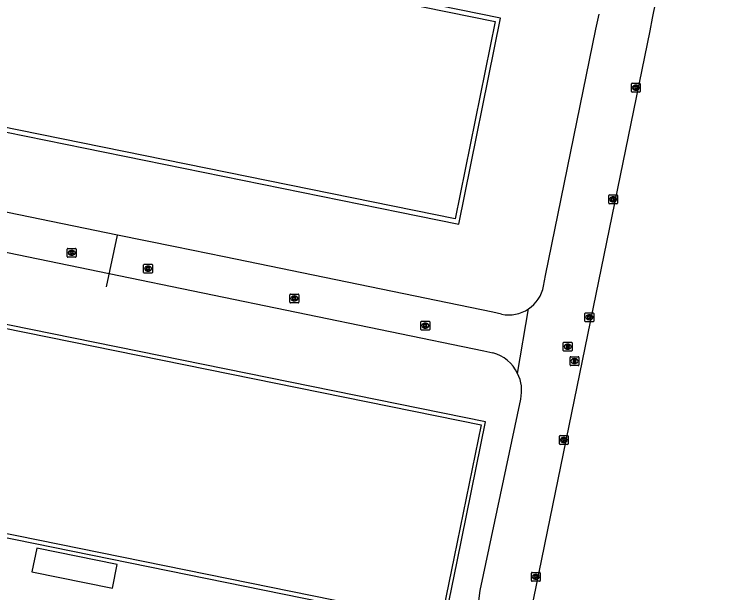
# Model space of a CAD drawing. Extents: x 157692 to 159670, y 381454 to 383289.
# Drawn here: x 158579 to 158658.8, y 381935.6 to 382001 of the extents above; entities that cross this region are included whole.
import ezdxf

# ---------------------------------------------------------------- set-up
doc = ezdxf.new("R2010")
doc.units = 0
for name, color, linetype in [('IMGEO_Hek', 7, 'Continuous'), ('IMGEO_Kolk', 7, 'Continuous'), ('IMGEO_Pand', 7, 'Continuous'), ('IMGEO_Pand_overbouw', 7, 'Continuous'), ('IMGEO_Rijbaan_lokaal_open', 7, 'Continuous'), ('IMGEO_Rioolput', 7, 'Continuous')]:
    doc.layers.add(name, color=color, linetype=linetype)

msp = doc.modelspace()

# ---------------------------------------------------------------- linework, layer by layer
at = {"layer": 'IMGEO_Hek'}
msp.add_lwpolyline([(158589.46, 381970.184), (158590.704, 381976.029)], dxfattribs=at)
at = {"layer": 'IMGEO_Kolk'}
for p, q in [((158648.826, 381992.267), (158648.826, 381993.119)), ((158648.901, 381993.193), (158649.753, 381993.193)), ((158649.314, 381992.973), (158649.339, 381992.973)), ((158649.827, 381993.119), (158649.827, 381992.267)), ((158649.753, 381992.193), (158648.901, 381992.193)), ((158649.337, 381992.413), (158649.312, 381992.413)), ((158646.26, 381979.642), (158646.26, 381980.494)), ((158646.335, 381980.568), (158647.187, 381980.568)), ((158646.748, 381980.348), (158646.773, 381980.348)), ((158647.261, 381980.494), (158647.261, 381979.642)), ((158647.187, 381979.568), (158646.335, 381979.568)), ((158646.771, 381979.788), (158646.746, 381979.788)), ((158585.028, 381973.589), (158585.028, 381974.441)), ((158585.103, 381974.515), (158585.955, 381974.515)), ((158585.516, 381974.295), (158585.541, 381974.295)), ((158586.029, 381974.441), (158586.029, 381973.589)), ((158585.955, 381973.515), (158585.103, 381973.515)), ((158585.539, 381973.735), (158585.514, 381973.735)), ((158593.666, 381971.799), (158593.666, 381972.651)), ((158593.741, 381972.725), (158594.593, 381972.725)), ((158594.667, 381972.651), (158594.667, 381971.799)), ((158594.177, 381971.945), (158594.152, 381971.945)), ((158594.154, 381972.505), (158594.179, 381972.505)), ((158594.593, 381971.725), (158593.741, 381971.725)), ((158610.202, 381968.432), (158610.202, 381969.284)), ((158610.277, 381969.358), (158611.129, 381969.358)), ((158610.69, 381969.138), (158610.715, 381969.138)), ((158611.203, 381969.284), (158611.203, 381968.432)), ((158611.129, 381968.358), (158610.277, 381968.358)), ((158610.713, 381968.578), (158610.688, 381968.578)), ((158643.569, 381966.307), (158643.569, 381967.159)), ((158643.644, 381967.233), (158644.496, 381967.233)), ((158644.57, 381967.159), (158644.57, 381966.307)), ((158625.088, 381966.28), (158625.94, 381966.28)), ((158644.08, 381966.453), (158644.055, 381966.453)), ((158644.057, 381967.013), (158644.082, 381967.013)), ((158625.013, 381965.354), (158625.013, 381966.206)), ((158625.524, 381965.5), (158625.499, 381965.5)), ((158625.501, 381966.06), (158625.526, 381966.06)), ((158626.014, 381966.206), (158626.014, 381965.354)), ((158644.496, 381966.233), (158643.644, 381966.233)), ((158625.94, 381965.28), (158625.088, 381965.28)), ((158640.676, 381952.423), (158640.676, 381953.275)), ((158640.751, 381953.349), (158641.603, 381953.349)), ((158641.164, 381953.129), (158641.189, 381953.129)), ((158641.677, 381953.275), (158641.677, 381952.423)), ((158641.603, 381952.349), (158640.751, 381952.349)), ((158641.187, 381952.569), (158641.162, 381952.569)), ((158637.512, 381936.957), (158637.512, 381937.809)), ((158637.587, 381937.883), (158638.439, 381937.883)), ((158638, 381937.663), (158638.025, 381937.663)), ((158638.513, 381937.809), (158638.513, 381936.957)), ((158638.439, 381936.883), (158637.587, 381936.883)), ((158638.023, 381937.103), (158637.998, 381937.103))]:
    msp.add_line(p, q, dxfattribs=at)
for points in [[(158648.826, 381992.267), (158648.826, 381993.119)], [(158648.901, 381993.193), (158649.753, 381993.193)], [(158649.147, 381992.893), (158649.27, 381992.893), (158649.27, 381992.742), (158649.4, 381992.893), (158649.564, 381992.893), (158649.418, 381992.742), (158649.571, 381992.493), (158649.419, 381992.493), (158649.334, 381992.657), (158649.27, 381992.59), (158649.27, 381992.493), (158649.147, 381992.493), (158649.147, 381992.893)], [(158649.827, 381993.119), (158649.827, 381992.267)], [(158649.753, 381992.193), (158648.901, 381992.193)], [(158646.26, 381979.642), (158646.26, 381980.494)], [(158646.335, 381980.568), (158647.187, 381980.568)], [(158646.581, 381980.268), (158646.704, 381980.268), (158646.704, 381980.117), (158646.834, 381980.268), (158646.998, 381980.268), (158646.852, 381980.117), (158647.005, 381979.868), (158646.853, 381979.868), (158646.768, 381980.032), (158646.704, 381979.965), (158646.704, 381979.868), (158646.581, 381979.868), (158646.581, 381980.268)], [(158647.261, 381980.494), (158647.261, 381979.642)], [(158647.187, 381979.568), (158646.335, 381979.568)], [(158585.028, 381973.589), (158585.028, 381974.441)], [(158585.103, 381974.515), (158585.955, 381974.515)], [(158586.029, 381974.441), (158586.029, 381973.589)], [(158585.955, 381973.515), (158585.103, 381973.515)], [(158585.349, 381974.215), (158585.472, 381974.215), (158585.472, 381974.064), (158585.602, 381974.215), (158585.766, 381974.215), (158585.62, 381974.064), (158585.773, 381973.815), (158585.621, 381973.815), (158585.536, 381973.979), (158585.472, 381973.912), (158585.472, 381973.815), (158585.349, 381973.815), (158585.349, 381974.215)], [(158593.666, 381971.799), (158593.666, 381972.651)], [(158593.741, 381972.725), (158594.593, 381972.725)], [(158594.667, 381972.651), (158594.667, 381971.799)], [(158593.987, 381972.425), (158594.11, 381972.425), (158594.11, 381972.274), (158594.24, 381972.425), (158594.404, 381972.425), (158594.258, 381972.274), (158594.411, 381972.025), (158594.259, 381972.025), (158594.174, 381972.189), (158594.11, 381972.122), (158594.11, 381972.025), (158593.987, 381972.025), (158593.987, 381972.425)], [(158594.593, 381971.725), (158593.741, 381971.725)], [(158610.202, 381968.432), (158610.202, 381969.284)], [(158610.277, 381969.358), (158611.129, 381969.358)], [(158610.523, 381969.058), (158610.646, 381969.058), (158610.646, 381968.907), (158610.776, 381969.058), (158610.94, 381969.058), (158610.794, 381968.907), (158610.947, 381968.658), (158610.795, 381968.658), (158610.71, 381968.822), (158610.646, 381968.755), (158610.646, 381968.658), (158610.523, 381968.658), (158610.523, 381969.058)], [(158611.203, 381969.284), (158611.203, 381968.432)], [(158611.129, 381968.358), (158610.277, 381968.358)], [(158643.569, 381966.307), (158643.569, 381967.159)], [(158643.644, 381967.233), (158644.496, 381967.233)], [(158644.57, 381967.159), (158644.57, 381966.307)], [(158625.088, 381966.28), (158625.94, 381966.28)], [(158643.89, 381966.933), (158644.013, 381966.933), (158644.013, 381966.782), (158644.143, 381966.933), (158644.307, 381966.933), (158644.161, 381966.782), (158644.314, 381966.533), (158644.162, 381966.533), (158644.077, 381966.697), (158644.013, 381966.63), (158644.013, 381966.533), (158643.89, 381966.533), (158643.89, 381966.933)], [(158625.013, 381965.354), (158625.013, 381966.206)], [(158625.334, 381965.98), (158625.457, 381965.98), (158625.457, 381965.829), (158625.587, 381965.98), (158625.751, 381965.98), (158625.605, 381965.829), (158625.758, 381965.58), (158625.606, 381965.58), (158625.521, 381965.744), (158625.457, 381965.677), (158625.457, 381965.58), (158625.334, 381965.58), (158625.334, 381965.98)], [(158626.014, 381966.206), (158626.014, 381965.354)], [(158644.496, 381966.233), (158643.644, 381966.233)], [(158625.94, 381965.28), (158625.088, 381965.28)], [(158640.676, 381952.423), (158640.676, 381953.275)], [(158640.751, 381953.349), (158641.603, 381953.349)], [(158640.997, 381953.049), (158641.12, 381953.049), (158641.12, 381952.898), (158641.25, 381953.049), (158641.414, 381953.049), (158641.268, 381952.898), (158641.421, 381952.649), (158641.269, 381952.649), (158641.184, 381952.813), (158641.12, 381952.746), (158641.12, 381952.649), (158640.997, 381952.649), (158640.997, 381953.049)], [(158641.677, 381953.275), (158641.677, 381952.423)], [(158641.603, 381952.349), (158640.751, 381952.349)], [(158637.512, 381936.957), (158637.512, 381937.809)], [(158637.587, 381937.883), (158638.439, 381937.883)], [(158637.833, 381937.583), (158637.956, 381937.583), (158637.956, 381937.432), (158638.086, 381937.583), (158638.25, 381937.583), (158638.104, 381937.432), (158638.257, 381937.183), (158638.105, 381937.183), (158638.02, 381937.347), (158637.956, 381937.28), (158637.956, 381937.183), (158637.833, 381937.183), (158637.833, 381937.583)], [(158638.513, 381937.809), (158638.513, 381936.957)], [(158638.439, 381936.883), (158637.587, 381936.883)]]:
    msp.add_lwpolyline(points, dxfattribs=at)
for centre, start, end in [((158648.903, 381993.117), 91.55205, 178.44795), ((158648.903, 381993.117), 91.55205, 178.44795), ((158649.751, 381993.117), 1.55205, 88.44795), ((158649.751, 381993.117), 1.55205, 88.44795), ((158648.903, 381992.269), 181.55205, 268.44795), ((158648.903, 381992.269), 181.55205, 268.44795), ((158649.751, 381992.269), 271.55205, 358.44795), ((158649.751, 381992.269), 271.55205, 358.44795), ((158646.337, 381980.492), 91.55205, 178.44795), ((158646.337, 381980.492), 91.55205, 178.44795), ((158647.185, 381980.492), 1.55205, 88.44795), ((158647.185, 381980.492), 1.55205, 88.44795), ((158646.337, 381979.644), 181.55205, 268.44795), ((158646.337, 381979.644), 181.55205, 268.44795), ((158647.185, 381979.644), 271.55205, 358.44795), ((158647.185, 381979.644), 271.55205, 358.44795), ((158585.105, 381974.439), 91.55205, 178.44795), ((158585.105, 381974.439), 91.55205, 178.44795), ((158585.953, 381974.439), 1.55205, 88.44795), ((158585.953, 381974.439), 1.55205, 88.44795), ((158585.105, 381973.591), 181.55205, 268.44795), ((158585.105, 381973.591), 181.55205, 268.44795), ((158585.953, 381973.591), 271.55205, 358.44795), ((158585.953, 381973.591), 271.55205, 358.44795), ((158593.743, 381972.649), 91.55205, 178.44795), ((158593.743, 381972.649), 91.55205, 178.44795), ((158594.591, 381972.649), 1.55205, 88.44795), ((158594.591, 381972.649), 1.55205, 88.44795), ((158593.743, 381971.801), 181.55205, 268.44795), ((158593.743, 381971.801), 181.55205, 268.44795), ((158594.591, 381971.801), 271.55205, 358.44795), ((158594.591, 381971.801), 271.55205, 358.44795), ((158610.279, 381969.282), 91.55205, 178.44795), ((158610.279, 381969.282), 91.55205, 178.44795), ((158611.127, 381969.282), 1.55205, 88.44795), ((158611.127, 381969.282), 1.55205, 88.44795), ((158610.279, 381968.434), 181.55205, 268.44795), ((158610.279, 381968.434), 181.55205, 268.44795), ((158611.127, 381968.434), 271.55205, 358.44795), ((158611.127, 381968.434), 271.55205, 358.44795), ((158643.646, 381967.157), 91.55205, 178.44795), ((158643.646, 381967.157), 91.55205, 178.44795), ((158644.494, 381967.157), 1.55205, 88.44795), ((158644.494, 381967.157), 1.55205, 88.44795), ((158625.09, 381966.204), 91.55205, 178.44795), ((158625.09, 381966.204), 91.55205, 178.44795), ((158625.938, 381966.204), 1.55205, 88.44795), ((158625.938, 381966.204), 1.55205, 88.44795), ((158643.646, 381966.309), 181.55205, 268.44795), ((158643.646, 381966.309), 181.55205, 268.44795), ((158644.494, 381966.309), 271.55205, 358.44795), ((158644.494, 381966.309), 271.55205, 358.44795), ((158625.09, 381965.356), 181.55205, 268.44795), ((158625.09, 381965.356), 181.55205, 268.44795), ((158625.938, 381965.356), 271.55205, 358.44795), ((158625.938, 381965.356), 271.55205, 358.44795), ((158640.753, 381953.273), 91.55205, 178.44795), ((158640.753, 381953.273), 91.55205, 178.44795), ((158641.601, 381953.273), 1.55205, 88.44795), ((158641.601, 381953.273), 1.55205, 88.44795), ((158640.753, 381952.425), 181.55205, 268.44795), ((158640.753, 381952.425), 181.55205, 268.44795), ((158641.601, 381952.425), 271.55205, 358.44795), ((158641.601, 381952.425), 271.55205, 358.44795), ((158637.589, 381937.807), 91.55205, 178.44795), ((158637.589, 381937.807), 91.55205, 178.44795), ((158638.437, 381937.807), 1.55205, 88.44795), ((158638.437, 381937.807), 1.55205, 88.44795), ((158637.589, 381936.959), 181.55205, 268.44795), ((158637.589, 381936.959), 181.55205, 268.44795), ((158638.437, 381936.959), 271.55205, 358.44795), ((158638.437, 381936.959), 271.55205, 358.44795)]:
    msp.add_arc(centre, 0.0765, start, end, dxfattribs=at)
for centre, major_axis, ratio, start_param, end_param in [((158649.313, 381992.693), (-0.387, 0.002), 0.722429, 4.712389, 7.853982), ((158649.338, 381992.693), (-0.39, 0.002), 0.717154, 1.570796, 4.712389), ((158646.747, 381980.068), (-0.387, 0.002), 0.722429, 4.712389, 7.853982), ((158646.772, 381980.068), (-0.39, 0.002), 0.717154, 1.570796, 4.712389), ((158585.515, 381974.015), (-0.387, 0.002), 0.722429, 4.712389, 7.853982), ((158585.54, 381974.015), (-0.39, 0.002), 0.717154, 1.570796, 4.712389), ((158594.153, 381972.225), (-0.387, 0.002), 0.722429, 4.712389, 7.853982), ((158594.178, 381972.225), (-0.39, 0.002), 0.717154, 1.570796, 4.712389), ((158610.689, 381968.858), (-0.387, 0.002), 0.722429, 4.712389, 7.853982), ((158610.714, 381968.858), (-0.39, 0.002), 0.717154, 1.570796, 4.712389), ((158644.056, 381966.733), (-0.387, 0.002), 0.722429, 4.712389, 7.853982), ((158644.081, 381966.733), (-0.39, 0.002), 0.717154, 1.570796, 4.712389), ((158625.5, 381965.78), (-0.387, 0.002), 0.722429, 4.712389, 7.853982), ((158625.525, 381965.78), (-0.39, 0.002), 0.717154, 1.570796, 4.712389), ((158641.163, 381952.849), (-0.387, 0.002), 0.722429, 4.712389, 7.853982), ((158641.188, 381952.849), (-0.39, 0.002), 0.717154, 1.570796, 4.712389), ((158637.999, 381937.383), (-0.387, 0.002), 0.722429, 4.712389, 7.853982), ((158638.024, 381937.383), (-0.39, 0.002), 0.717154, 1.570796, 4.712389)]:
    msp.add_ellipse(centre, major_axis=major_axis, ratio=ratio, start_param=start_param, end_param=end_param, dxfattribs=at)
at = {"layer": 'IMGEO_Pand'}
for points in [[(158628.896, 381977.861), (158551.508, 381993.562), (158546.79, 381994.52), (158537.238, 381996.458), (158537.162, 381995.98), (158535.731, 381988.998), (158519.182, 381992.341), (158521.352, 382003.003), (158519.908, 382003.291), (158520.013, 382003.834), (158522.34, 382003.369), (158523.175, 382007.551), (158523.336, 382008.252), (158526.141, 382021.958), (158633.426, 382000.171), (158628.896, 381977.861)], [(158508.319, 381934.557), (158510.851, 381946.814), (158511.114, 381948.085), (158510.249, 381948.266), (158512.421, 381958.9), (158510.945, 381959.2), (158511.057, 381959.748), (158513.377, 381959.289), (158514.237, 381963.509), (158516.406, 381974.043), (158520.877, 381977.084), (158631.822, 381954.576), (158628.775, 381939.629), (158627.277, 381932.282)], [(158619.967, 381933.766), (158531.41, 381951.745), (158531.337, 381951.328), (158527.076, 381930.395)], [(158581.024, 381937.957), (158590.132, 381936.106), (158590.676, 381938.782), (158581.568, 381940.633), (158581.024, 381937.957)]]:
    msp.add_lwpolyline(points, dxfattribs=at)
at = {"layer": 'IMGEO_Pand_overbouw'}
for points in [[(158537.162, 381995.98), (158546.696, 381994.043), (158551.412, 381993.084), (158629.29, 381977.261), (158634.018, 382000.555), (158541.821, 382019.31), (158541.878, 382019.607), (158525.478, 382022.916), (158522.548, 382008.404), (158522.41, 382007.723), (158523.175, 382007.551), (158523.336, 382008.252), (158526.141, 382021.958), (158633.426, 382000.171), (158628.896, 381977.861), (158551.508, 381993.562), (158546.79, 381994.52), (158537.238, 381996.458)], [(158516.406, 381974.043), (158520.877, 381977.084), (158631.822, 381954.576), (158628.775, 381939.629), (158627.277, 381932.282), (158623.887, 381932.97), (158619.967, 381933.766), (158531.41, 381951.745), (158531.337, 381951.328), (158620.295, 381933.25), (158627.613, 381931.763), (158629.113, 381939.129), (158632.326, 381954.913), (158536.7, 381974.336), (158536.694, 381974.403), (158532.847, 381975.17), (158532.905, 381975.511), (158521.046, 381977.918), (158516.525, 381978.835), (158513.404, 381963.633), (158514.237, 381963.509)]]:
    msp.add_lwpolyline(points, close=True, dxfattribs=at)
at = {"layer": 'IMGEO_Rijbaan_lokaal_open'}
for points in [[(158662.696, 382057.301), (158662.614, 382056.802), (158662.067, 382054.02), (158661.364, 382050.447), (158651.179, 382000.564), (158650.896, 381999.107), (158629.503, 381894.731), (158629.177, 381893.266)], [(158638.895, 381970.249), (158639.127, 381971.469), (158644.812, 381999.294), (158645.175, 382001.007)], [(158634.147, 381967.084), (158633.167, 381967.299), (158602.775, 381973.547), (158597.231, 381974.687), (158590.704, 381976.029), (158549.681, 381984.468), (158550.677, 381989.427), (158551.412, 381993.084), (158546.696, 381994.043), (158545.983, 381990.412), (158545.003, 381985.431), (158536.606, 381987.176), (158520.308, 381990.539)], [(158515.538, 381986.757), (158553.046, 381979.24), (158589.775, 381971.664), (158632.151, 381962.924), (158633.149, 381962.709)], [(158635.958, 381960.385), (158637.179, 381967.679)], [(158623.399, 381894.899), (158624.194, 381898.816), (158624.436, 381900.102), (158626.728, 381899.613), (158627.666, 381903.94), (158625.335, 381904.479), (158626.028, 381907.644), (158631.279, 381933.381), (158631.315, 381933.557), (158631.551, 381934.672), (158631.723, 381935.848), (158636.304, 381957.478)]]:
    msp.add_lwpolyline(points, dxfattribs=at)
for centre, radius, start, end in [((158634.949, 381971.026), 4.021, 303.67269, 348.8649), ((158634.947, 381971.03), 4.026, 258.53864, 303.66665), ((158631.979, 381958.436), 4.431, 26.10273, 74.69259), ((158631.978, 381958.437), 4.431, 347.49786, 26.07731)]:
    msp.add_arc(centre, radius, start, end, dxfattribs=at)
at = {"layer": 'IMGEO_Rioolput'}
for p, q in [((158641.191, 381963.905), (158642.043, 381963.905)), ((158641.116, 381962.979), (158641.116, 381963.831)), ((158641.627, 381963.125), (158641.602, 381963.125)), ((158641.604, 381963.685), (158641.629, 381963.685)), ((158642.117, 381963.831), (158642.117, 381962.979)), ((158642.043, 381962.905), (158641.191, 381962.905)), ((158641.96, 381962.273), (158642.812, 381962.273)), ((158641.885, 381961.347), (158641.885, 381962.199)), ((158642.396, 381961.493), (158642.371, 381961.493)), ((158642.373, 381962.053), (158642.398, 381962.053)), ((158642.886, 381962.199), (158642.886, 381961.347)), ((158642.812, 381961.273), (158641.96, 381961.273))]:
    msp.add_line(p, q, dxfattribs=at)
for points in [[(158641.191, 381963.905), (158642.043, 381963.905)], [(158641.116, 381962.979), (158641.116, 381963.831)], [(158641.705, 381963.603), (158641.453, 381963.605), (158641.453, 381963.205)], [(158641.453, 381963.205), (158641.577, 381963.205), (158641.577, 381963.367), (158641.588, 381963.367)], [(158641.631, 381963.524), (158641.577, 381963.524), (158641.577, 381963.443)], [(158641.577, 381963.443), (158641.629, 381963.443)], [(158641.635, 381963.338), (158641.706, 381963.205), (158641.846, 381963.205), (158641.781, 381963.331)], [(158642.117, 381963.831), (158642.117, 381962.979)], [(158642.043, 381962.905), (158641.191, 381962.905)], [(158641.96, 381962.273), (158642.812, 381962.273)], [(158641.885, 381961.347), (158641.885, 381962.199)], [(158642.474, 381961.971), (158642.222, 381961.973), (158642.222, 381961.573)], [(158642.222, 381961.573), (158642.346, 381961.573), (158642.346, 381961.735), (158642.357, 381961.735)], [(158642.4, 381961.892), (158642.346, 381961.892), (158642.346, 381961.811)], [(158642.346, 381961.811), (158642.398, 381961.811)], [(158642.404, 381961.706), (158642.475, 381961.573), (158642.615, 381961.573), (158642.55, 381961.699)], [(158642.886, 381962.199), (158642.886, 381961.347)], [(158642.812, 381961.273), (158641.96, 381961.273)]]:
    msp.add_lwpolyline(points, dxfattribs=at)
for centre, radius, start, end in [((158641.193, 381963.829), 0.0765, 91.55205, 178.44795), ((158641.193, 381963.829), 0.0765, 91.55205, 178.44795), ((158642.041, 381963.829), 0.0765, 1.55205, 88.44795), ((158642.041, 381963.829), 0.0765, 1.55205, 88.44795), ((158641.587, 381963.314), 0.0533, 26.02933, 88.69889), ((158641.613, 381963.632), 0.19, 274.7715, 282.96867), ((158641.637, 381963.428), 0.0964, 77.00612, 93.18647), ((158641.651, 381963.485), 0.0378, 276.66336, 79.67722), ((158641.704, 381963.493), 0.109, 350.36119, 89.41601), ((158641.702, 381963.493), 0.112, 277.58423, 350.98172), ((158641.686, 381963.278), 0.108, 29.51342, 73.79051), ((158641.193, 381962.981), 0.0765, 181.55205, 268.44795), ((158641.193, 381962.981), 0.0765, 181.55205, 268.44795), ((158641.962, 381962.197), 0.0765, 91.55205, 178.44795), ((158641.962, 381962.197), 0.0765, 91.55205, 178.44795), ((158642.041, 381962.981), 0.0765, 271.55205, 358.44795), ((158642.041, 381962.981), 0.0765, 271.55205, 358.44795), ((158642.81, 381962.197), 0.0765, 1.55205, 88.44795), ((158642.81, 381962.197), 0.0765, 1.55205, 88.44795), ((158642.356, 381961.682), 0.0533, 26.02933, 88.69889), ((158642.382, 381962), 0.19, 274.7715, 282.96867), ((158642.406, 381961.796), 0.0964, 77.00612, 93.18647), ((158642.42, 381961.853), 0.0378, 276.66336, 79.67722), ((158642.473, 381961.861), 0.109, 350.36119, 89.41601), ((158642.471, 381961.861), 0.112, 277.58423, 350.98172), ((158642.455, 381961.646), 0.108, 29.51342, 73.79051), ((158641.962, 381961.349), 0.0765, 181.55205, 268.44795), ((158641.962, 381961.349), 0.0765, 181.55205, 268.44795), ((158642.81, 381961.349), 0.0765, 271.55205, 358.44795), ((158642.81, 381961.349), 0.0765, 271.55205, 358.44795)]:
    msp.add_arc(centre, radius, start, end, dxfattribs=at)
for centre, major_axis, ratio, start_param, end_param in [((158641.603, 381963.405), (-0.387, 0.002), 0.722429, 4.712389, 7.853982), ((158641.628, 381963.405), (-0.39, 0.002), 0.717154, 1.570796, 4.712389), ((158642.372, 381961.773), (-0.387, 0.002), 0.722429, 4.712389, 7.853982), ((158642.397, 381961.773), (-0.39, 0.002), 0.717154, 1.570796, 4.712389)]:
    msp.add_ellipse(centre, major_axis=major_axis, ratio=ratio, start_param=start_param, end_param=end_param, dxfattribs=at)

doc.saveas('drawing.dxf')
